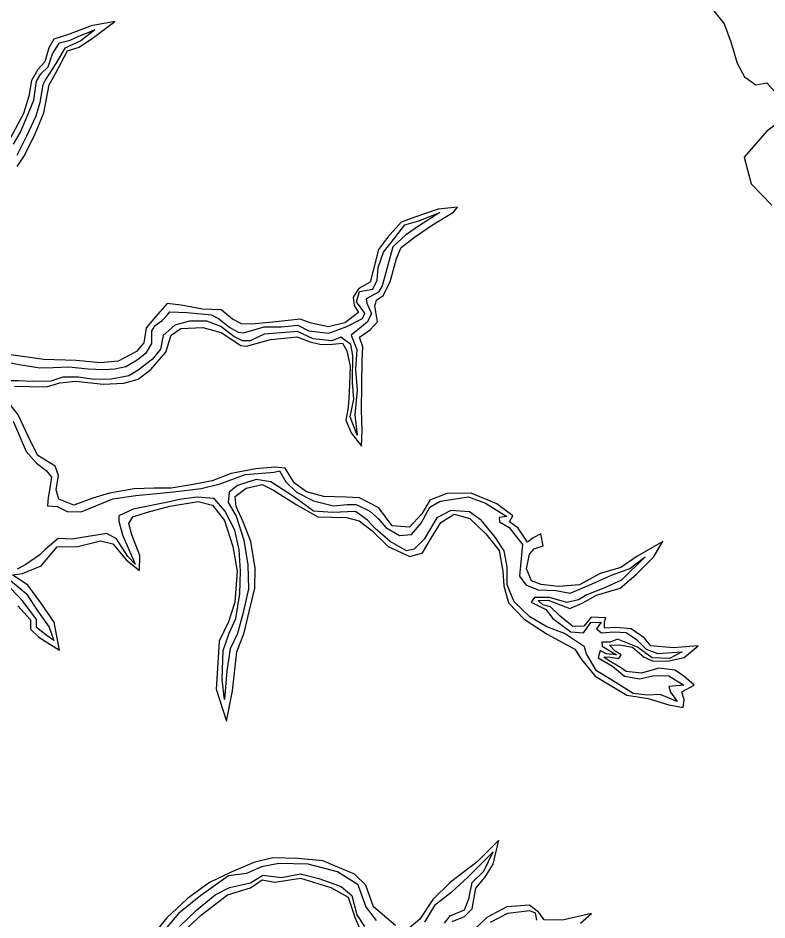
# Model space of a CAD drawing. Extents: x 2160437 to 2172832, y 205694 to 212444.
# Drawn here: x 2170291 to 2170822, y 206610 to 207249 of the extents above; entities that cross this region are included whole.
import ezdxf

# ---------------------------------------------------------------- set-up
doc = ezdxf.new("R2010")
doc.units = 0
doc.layers.add('RD_EX_H2O', color=7, linetype='Continuous')
doc.layers.add('RD_EX_VEG_ShrubLine', color=7, linetype='Continuous')

msp = doc.modelspace()

# ---------------------------------------------------------------- linework, layer by layer
at = {"layer": 'RD_EX_H2O'}
for points in [[(2170287.36, 207160.08), (2170292.33, 207168.62), (2170298.1, 207181.92), (2170301.75, 207191.15), (2170303.59, 207204.6), (2170306.88, 207209.88), (2170311.88, 207214.78), (2170315.17, 207224.02), (2170319.97, 207231.9), (2170327.64, 207233.9), (2170333.65, 207236.72), (2170345.15, 207241.23), (2170335.26, 207233.31), (2170323.72, 207228.07), (2170317.36, 207217.33), (2170310.17, 207205.78), (2170308.16, 207202.14), (2170306.06, 207189.67), (2170303.34, 207179.94), (2170296.69, 207165.71), (2170289.81, 207152.05)], [(2170279.65, 207005.97), (2170291.42, 207003.76), (2170306.07, 207001.22), (2170315.58, 207001.61), (2170326.72, 207002.11), (2170340.4, 207000.55), (2170351.22, 207000.13), (2170359.31, 207000.56), (2170367.17, 207002.32), (2170374.99, 207006.98), (2170381.65, 207012.22), (2170385.44, 207018.66), (2170385.59, 207027.47), (2170387.98, 207031.34), (2170392.89, 207034.96), (2170396.36, 207038.74), (2170398.38, 207041.15), (2170410.52, 207040.53), (2170427.82, 207039), (2170432.9, 207036.36), (2170440.83, 207030.02), (2170446.69, 207026.66), (2170450.61, 207026.22), (2170465.17, 207030.34), (2170477.44, 207030.4), (2170489.06, 207031.69), (2170496.87, 207027.58), (2170511.15, 207026.01), (2170523.78, 207030.61), (2170534.88, 207036.32), (2170536.46, 207040.18), (2170530.76, 207048.21), (2170532.73, 207055.37), (2170542.18, 207057.04), (2170545.29, 207063.57), (2170545.95, 207072.56), (2170549.92, 207083.39), (2170557.97, 207093.56), (2170565.02, 207102.67), (2170574.8, 207105.72), (2170589.67, 207111.42), (2170575.36, 207102.29), (2170565.42, 207095.34), (2170556.4, 207087.04), (2170551.46, 207069), (2170548.94, 207059.54), (2170546.19, 207054.89), (2170537.46, 207050.34), (2170538.1, 207047.08), (2170541.2, 207039.63), (2170538.16, 207033.68), (2170533.03, 207029.41), (2170527, 207024.53), (2170531.02, 207014.41), (2170530.07, 207000.15), (2170531.11, 206985.79), (2170529.53, 206967.94), (2170531.19, 206953.6), (2170526.09, 206966.46), (2170528.75, 206979.12), (2170527.75, 206990.91), (2170528.17, 207010), (2170526.59, 207017.88), (2170519.67, 207023.01), (2170513.24, 207020.35), (2170499.99, 207021.96), (2170488.71, 207027.16), (2170477.17, 207026.04), (2170465.13, 207025.15), (2170455.36, 207020.57), (2170449.76, 207020.39), (2170443.71, 207023.43), (2170434.41, 207030.57), (2170424.6, 207034.38), (2170412.29, 207034.42), (2170401.78, 207031.57), (2170393.62, 207024.21), (2170391.62, 207014.59), (2170385.96, 207007.46), (2170375.78, 206999.57), (2170369.14, 206995.73), (2170356.58, 206993.35), (2170344.7, 206993.09), (2170333.19, 206994.79), (2170322.36, 206994.76), (2170313.77, 206991.87), (2170300.96, 206991.6), (2170290.71, 206992.13), (2170281.29, 206992.16)], [(2170287.08, 206963.57), (2170292.11, 206951.92), (2170296.38, 206942.04), (2170303.62, 206933.63), (2170310.51, 206928.35), (2170314.24, 206923.66), (2170312.82, 206914.42), (2170312.02, 206909.26), (2170311.52, 206903.45), (2170318.32, 206903.01), (2170325.53, 206899.29), (2170335.31, 206899.04), (2170345.89, 206903.4), (2170357.89, 206908.42), (2170374.26, 206910.72), (2170388.98, 206912.06), (2170400.97, 206913.3), (2170420.51, 206915.63), (2170434.01, 206919.01), (2170451.76, 206925.64), (2170472.33, 206927.3), (2170476.16, 206928.29), (2170480.48, 206920.38), (2170488.01, 206913.03), (2170500.15, 206907.03), (2170514.25, 206903.29), (2170524.05, 206904.4), (2170530.44, 206904.31), (2170540.06, 206899.48), (2170546.29, 206894.16), (2170551.46, 206887.9), (2170561.1, 206882.44), (2170569.63, 206883), (2170576.59, 206891.03), (2170582.77, 206902.47), (2170589.9, 206906.64), (2170610.17, 206909.66), (2170622.05, 206905.31), (2170637.29, 206895.84), (2170631.8, 206895.21), (2170631.98, 206892.06), (2170638.91, 206888.05), (2170648.39, 206875.83), (2170647.13, 206863.55), (2170646.25, 206853.44), (2170650.76, 206847.28), (2170659.55, 206843.74), (2170671.97, 206843.23), (2170682.11, 206841.32), (2170695.57, 206847.06), (2170711.48, 206854.13), (2170724.52, 206858.94), (2170735.29, 206867.25), (2170718.53, 206850.58), (2170706.18, 206845.04), (2170694.13, 206840.17), (2170688.19, 206836.78), (2170679.87, 206834.9), (2170667.64, 206838.28), (2170656.89, 206838.43), (2170654.56, 206834.91), (2170664.93, 206829.73), (2170669.87, 206823.37), (2170682.74, 206813.87), (2170691.56, 206813.29), (2170696.96, 206820.6), (2170704.13, 206820.87), (2170700.8, 206816.07), (2170704.46, 206813.37), (2170713.52, 206813.99), (2170722, 206813.56), (2170729.26, 206808.48), (2170736.07, 206801.57), (2170744.05, 206798.5), (2170761.65, 206799.69), (2170752.67, 206795.05), (2170740.33, 206795.52), (2170730.01, 206803.03), (2170715.89, 206808.72), (2170710.48, 206806.72), (2170704.59, 206806.57), (2170704.8, 206803.92), (2170715.08, 206797.65), (2170707.72, 206798.29), (2170703.57, 206800.81), (2170702, 206795.62), (2170712.15, 206789.51), (2170720.8, 206782.57), (2170731.68, 206780.72), (2170741.81, 206783), (2170752.11, 206782.75), (2170762.91, 206776.04), (2170752.14, 206775.28), (2170753.44, 206771.22), (2170758.13, 206764.56), (2170746.11, 206769.49), (2170736.87, 206769.15), (2170726.79, 206770.32), (2170712.19, 206779.39), (2170700.92, 206786.41), (2170693.9, 206798.43), (2170692.29, 206803.35), (2170678.26, 206812.78), (2170665.66, 206817.56), (2170653.65, 206824.51), (2170642.6, 206835.32), (2170637.52, 206847.35), (2170637.61, 206860.17), (2170635.5, 206871.56), (2170629.05, 206881.26), (2170619.22, 206892.94), (2170610.8, 206899.06), (2170597.46, 206900), (2170587.75, 206894.87), (2170578.7, 206879.64), (2170571.54, 206872.53), (2170566.14, 206871.44), (2170554.65, 206877.96), (2170543.85, 206887.32), (2170538.52, 206893.25), (2170529.98, 206899.32), (2170513.95, 206898.64), (2170500.27, 206899.53), (2170486.76, 206909.42), (2170469.94, 206920.33), (2170459.47, 206921.99), (2170446.37, 206917.91), (2170440.43, 206912.99), (2170439.54, 206905.75), (2170445.37, 206896.02), (2170450.65, 206879.1), (2170453.7, 206861.56), (2170454.08, 206844.44), (2170450.26, 206827.72), (2170446.26, 206812.83), (2170441.01, 206801.87), (2170438.77, 206786.37), (2170437.15, 206765.99), (2170435.32, 206780.2), (2170436.07, 206800.68), (2170440.41, 206812.97), (2170445.01, 206823.41), (2170447.89, 206840.96), (2170448.37, 206857.08), (2170447.47, 206872.19), (2170444.36, 206886.07), (2170437.29, 206899.74), (2170429.74, 206908.63), (2170417.64, 206909.61), (2170404.96, 206907.79), (2170397.92, 206906.23), (2170372.15, 206900.96), (2170362, 206896.3), (2170362.02, 206892.49), (2170364.78, 206882.75), (2170373.57, 206861.96), (2170368.43, 206867.43), (2170360.44, 206879.93), (2170353.64, 206883.77), (2170338.9, 206881.28), (2170329.05, 206879.83), (2170319.13, 206880.09), (2170309.66, 206872.08), (2170306.18, 206868.71), (2170296.09, 206861.79), (2170289.91, 206858.5)], [(2170282.41, 206852.68), (2170296.32, 206841.25), (2170305.07, 206827.99), (2170312.71, 206817.27), (2170316.02, 206807.73), (2170310.33, 206811.87), (2170303.69, 206816.96), (2170303.74, 206822.68), (2170294.08, 206835.85), (2170285.61, 206844.77)], [(2170593.06, 206607.17), (2170597.08, 206612.56), (2170607.27, 206616.75), (2170610.43, 206624.48), (2170612.62, 206636.13), (2170621.03, 206644.2), (2170627.65, 206657.9), (2170609.96, 206640.11), (2170597.68, 206628.72), (2170585.93, 206619.84), (2170578.85, 206608)], [(2170544.83, 206609.06), (2170537.33, 206619.15), (2170531.86, 206634.53), (2170517.13, 206643.76), (2170496.37, 206649.24), (2170475.66, 206649.69), (2170463.24, 206647.34), (2170452.69, 206642.61), (2170439.85, 206640.86), (2170420.3, 206627), (2170404.53, 206614.05), (2170390.99, 206597.93)], [(2170405.03, 206604.94), (2170417.23, 206616.57), (2170430.45, 206627.33), (2170440.57, 206632.67), (2170455.56, 206635.98), (2170464.14, 206641.31), (2170477.51, 206639.75), (2170491.04, 206642.3), (2170503.84, 206638.86), (2170519.83, 206633.23), (2170527.37, 206627), (2170530.97, 206613.09), (2170536.26, 206604.84)], [(2170658.58, 206609.36), (2170657.59, 206614.3), (2170653.63, 206616.12), (2170637.68, 206614.08), (2170625.44, 206607.67)]]:
    msp.add_lwpolyline(points, dxfattribs=at)
at = {"layer": 'RD_EX_VEG_ShrubLine'}
for points in [[(2170781.22, 207258.24), (2170791.38, 207245.49), (2170796.27, 207232.63), (2170800.54, 207217.5), (2170805.74, 207207.75), (2170813.85, 207202.08), (2170821.76, 207203.56), (2170836.37, 207187.13)], [(2170289.92, 207144.25), (2170295.28, 207151.99), (2170302.69, 207167.42), (2170308.98, 207182.18), (2170312.58, 207202.12), (2170317.23, 207210.23), (2170325.79, 207226.17), (2170333.87, 207228.73), (2170344.2, 207235.74), (2170359.25, 207247.07), (2170342.53, 207244.02), (2170326.32, 207237.89), (2170316.04, 207234.51), (2170312.57, 207228.3), (2170309.63, 207218.39), (2170304.61, 207213), (2170300.16, 207205.1), (2170298.16, 207194.16), (2170298.16, 207194.16), (2170294.44, 207181.67), (2170284.76, 207163.51)], [(2170835.86, 207179.82), (2170821.59, 207169.24), (2170805.72, 207150.72), (2170810.68, 207131.8), (2170825.24, 207116.62)], [(2170288.16, 206988.35), (2170299.22, 206988.13), (2170310.87, 206987.88), (2170320.3, 206990.73), (2170331.68, 206991.88), (2170350.88, 206989.73), (2170365.69, 206990.42), (2170375.87, 206993.34), (2170384.72, 207000.22), (2170395.45, 207012.52), (2170399.32, 207024.43), (2170406.05, 207029.14), (2170421.56, 207030.01), (2170434.71, 207026.39), (2170448.61, 207017.14), (2170452.74, 207016.66), (2170469.64, 207021.43), (2170481.63, 207022.65), (2170488.41, 207023.41), (2170497.74, 207019.72), (2170505.64, 207017.82), (2170513.73, 207018.08), (2170520.83, 207018.89), (2170523.79, 207013.34), (2170526.17, 207002.55), (2170525.5, 206983.57), (2170524.75, 206973.09), (2170523.05, 206964.28), (2170526.87, 206955.07), (2170534.22, 206945.76), (2170534.69, 206956.98), (2170534.31, 206971.24), (2170534.56, 206989.29), (2170534.67, 207006.6), (2170535.11, 207016.19), (2170532.81, 207023.17), (2170540.56, 207028.48), (2170545.57, 207034.04), (2170543.68, 207045.22), (2170544.87, 207049.37), (2170549.54, 207052.63), (2170554.66, 207062.21), (2170559.02, 207078.98), (2170562.34, 207086.64), (2170571.82, 207093.92), (2170584.51, 207102.87), (2170599.57, 207111.86), (2170602.37, 207115.27), (2170588.52, 207113.79), (2170571.98, 207108.23), (2170562.3, 207104.73), (2170552.57, 207093.8), (2170546.37, 207085.22), (2170542.46, 207070.28), (2170540.35, 207062.16), (2170532.24, 207057.63), (2170528.41, 207051.53), (2170528.9, 207045.49), (2170532.01, 207040.49), (2170522.49, 207033.34), (2170510.8, 207030.35), (2170498.6, 207032.9), (2170490.67, 207035.84), (2170473.76, 207033.93), (2170456.51, 207032.38), (2170449.2, 207032.59), (2170442.7, 207035.88), (2170434.62, 207042.34), (2170421.45, 207042.83), (2170406.27, 207045.76), (2170396.3, 207047.01), (2170388.11, 207037.39), (2170381.58, 207029.65), (2170381.58, 207029.65), (2170379.82, 207019), (2170374.62, 207012.77), (2170361.73, 207005.93), (2170349.11, 207004.74), (2170331.83, 207006.41), (2170308.84, 207007.16), (2170285.48, 207010.62)], [(2170290.42, 206832.5), (2170299.56, 206822.61), (2170299.37, 206815.8), (2170305.36, 206810.09), (2170319.92, 206800.95), (2170316.31, 206820.87), (2170306.8, 206834.59), (2170297.54, 206847.07), (2170286.67, 206854.31), (2170293.77, 206855.4), (2170306.95, 206860.89), (2170318.48, 206874.25), (2170332.98, 206874.46), (2170349.09, 206878.61), (2170357.78, 206876.33), (2170367.51, 206864.85), (2170376.86, 206857.4), (2170376.88, 206868.24), (2170371.26, 206882.9), (2170369.27, 206890.92), (2170371.92, 206895.58), (2170382.46, 206898.84), (2170398.19, 206903.06), (2170418.29, 206906.36), (2170428.57, 206903.87), (2170437.1, 206892.9), (2170442.92, 206874.5), (2170446.01, 206857.05), (2170444.35, 206835.05), (2170439.95, 206821.05), (2170433.25, 206807.4), (2170432.21, 206792.06), (2170431.24, 206773.31), (2170438.48, 206750.48), (2170442.76, 206772.19), (2170445.74, 206799.71), (2170451.11, 206813.16), (2170454.82, 206829.42), (2170458.51, 206844.97), (2170458.72, 206859.16), (2170455.71, 206878.11), (2170450.32, 206892.12), (2170445.41, 206902.96), (2170444.52, 206909.9), (2170452.46, 206915.84), (2170463.87, 206918.44), (2170471.75, 206914.51), (2170487.89, 206904.32), (2170503.23, 206895.52), (2170523.57, 206895.14), (2170532.57, 206892.73), (2170541.62, 206885.81), (2170553.02, 206874.64), (2170568.6, 206867.46), (2170577.44, 206870.03), (2170583.53, 206880.39), (2170590.52, 206891.57), (2170599.87, 206897.47), (2170611.09, 206894.34), (2170622.43, 206883.51), (2170631.77, 206871.65), (2170634.36, 206857.09), (2170635.23, 206846.58), (2170638.57, 206834.53), (2170649.48, 206822.98), (2170666, 206812.31), (2170685.47, 206801.61), (2170690.14, 206794.46), (2170699.9, 206782.41), (2170709.49, 206776.87), (2170722.36, 206769.11), (2170737.54, 206766.61), (2170752.28, 206762.27), (2170762.47, 206760.23), (2170762.95, 206765.72), (2170761.32, 206771.48), (2170770.17, 206776.08), (2170762.7, 206782.68), (2170756.55, 206786.84), (2170745.14, 206788.22), (2170732.85, 206784.59), (2170721.82, 206785.89), (2170717.99, 206788.67), (2170709.84, 206793.35), (2170706.1, 206796.09), (2170709.12, 206796.23), (2170716.79, 206795.15), (2170716.79, 206795.15), (2170718.33, 206797.6), (2170714.01, 206800.2), (2170710.06, 206804.47), (2170717.1, 206804.7), (2170726.4, 206803.17), (2170734.6, 206795.93), (2170740.61, 206793.47), (2170751.16, 206793.1), (2170763.07, 206795.68), (2170772.88, 206804.13), (2170755.22, 206802.56), (2170739.48, 206804.09), (2170734.74, 206809.75), (2170725.57, 206816.21), (2170714.72, 206817.03), (2170706.56, 206816.6), (2170706.58, 206821.08), (2170707.52, 206824.01), (2170697.18, 206824.39), (2170691.99, 206818), (2170684.12, 206817.74), (2170675.21, 206825.01), (2170668.28, 206831.67), (2170662.88, 206833.24), (2170659.42, 206836.16), (2170666.51, 206836.47), (2170681.96, 206830.58), (2170690.76, 206834.39), (2170700.99, 206839.98), (2170717.59, 206845), (2170729.07, 206854.62), (2170741.32, 206867.04), (2170747.85, 206878.12), (2170729.6, 206867.54), (2170718.03, 206859.7), (2170703.45, 206855.29), (2170703.45, 206855.29), (2170688.94, 206847.27), (2170673.91, 206846.12), (2170661.63, 206847.6), (2170654.86, 206850.2), (2170651.31, 206858.67), (2170653.47, 206869.11), (2170656.71, 206872.83), (2170663.11, 206874.98), (2170661.47, 206883.6), (2170655.87, 206880.77), (2170651.99, 206877.65), (2170645.41, 206887.52), (2170639.17, 206891.93), (2170641.48, 206896.28), (2170630.08, 206904.79), (2170611.96, 206912.42), (2170594.63, 206912.03), (2170582.58, 206907.37), (2170576.96, 206897.81), (2170568.14, 206888.19), (2170556.08, 206889.26), (2170546.54, 206902.02), (2170532.83, 206909.05), (2170523.44, 206909.49), (2170507.45, 206910.01), (2170495.23, 206913.4), (2170486.44, 206919.59), (2170480.08, 206930.17), (2170472.72, 206930.8), (2170459.32, 206929.62), (2170441.71, 206926.4), (2170428.23, 206921.07), (2170414.79, 206918.48), (2170399.31, 206915.91), (2170387.1, 206915.8), (2170373.09, 206915.56), (2170355.5, 206912.4), (2170343.67, 206908.72), (2170330.09, 206903.92), (2170319.48, 206908.19), (2170317.75, 206914.78), (2170319.23, 206925.01), (2170316.9, 206931.52), (2170304.75, 206939.14), (2170299.66, 206948.79), (2170290.82, 206967.96), (2170280.97, 206980.51)], [(2170598.46, 206608.43), (2170607.31, 206611.91), (2170612.64, 206617.52), (2170615.29, 206632.12), (2170621.6, 206639.63), (2170627.56, 206649.03), (2170631.7, 206666.21), (2170616.26, 206650.86), (2170597.43, 206636.36), (2170584.88, 206624.17), (2170575.67, 206610.15), (2170567.99, 206603.68)], [(2170558.35, 206605.56), (2170542.61, 206618.83), (2170537.26, 206634.26), (2170529.21, 206642.05), (2170506.84, 206651.54), (2170506.84, 206651.54), (2170489.03, 206653.2), (2170471.3, 206653.71), (2170457.84, 206650.42), (2170441.72, 206643.34), (2170426.52, 206636.05), (2170410.91, 206624.76), (2170396.13, 206611.05), (2170385.55, 206598.06)], [(2170401.93, 206595.72), (2170420.82, 206613.26), (2170439.16, 206627.37), (2170455.52, 206632.3), (2170463.84, 206637.96), (2170472.69, 206636.33), (2170491.02, 206639.12), (2170512.35, 206632.46), (2170524.68, 206625.76), (2170529.68, 206610.91), (2170532.89, 206603.71)], [(2170689.56, 206607.21), (2170697.3, 206614.06), (2170676.88, 206609.37), (2170663.72, 206609.62), (2170659.94, 206614.72), (2170653.26, 206620.15), (2170637.33, 206618.81), (2170623.05, 206611.3), (2170612.83, 206601.51)]]:
    msp.add_lwpolyline(points, dxfattribs=at)

doc.saveas('drawing.dxf')
